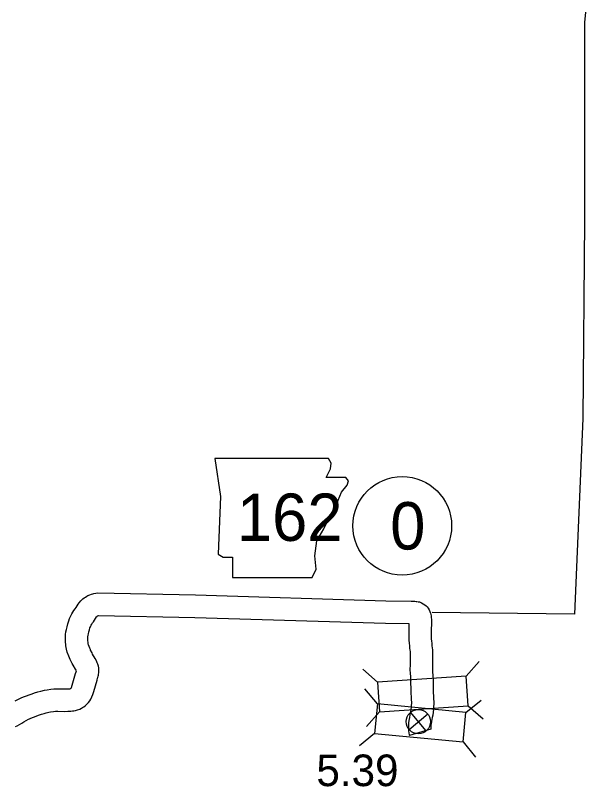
# Model space of a CAD drawing. Extents: x -939622 to -934245, y 1383184 to 1385301.
# Drawn here: x -936406.41 to -936383.52, y 1384684.48 to 1384715.43 of the extents above; entities that cross this region are included whole.
import ezdxf

# ---------------------------------------------------------------- set-up
doc = ezdxf.new("R2010")
doc.units = 0
for name, color, linetype in [('Level 10', 7, 'Continuous'), ('Level 20', 7, 'Continuous'), ('Level 21', 7, 'Continuous'), ('Level 25', 7, 'Continuous'), ('Level 26', 7, 'Continuous'), ('Level 27', 7, 'Continuous'), ('Level 8', 7, 'Continuous')]:
    doc.layers.add(name, color=color, linetype=linetype)

msp = doc.modelspace()

# ---------------------------------------------------------------- linework, layer by layer
at = {"layer": 'Level 10'}
msp.add_line((-936389.725, 1384686.783), (-936390.59, 1384686.534), dxfattribs=at)
for points in [[(-936406.417, 1384687.921), (-936406.286, 1384687.989), (-936406.224, 1384688.021), (-936406.151, 1384688.052), (-936406.047, 1384688.093), (-936405.965, 1384688.125), (-936405.856, 1384688.166), (-936405.736, 1384688.207), (-936405.638, 1384688.241), (-936405.505, 1384688.283), (-936405.386, 1384688.315), (-936405.244, 1384688.347), (-936405.137, 1384688.367), (-936404.982, 1384688.389), (-936404.859, 1384688.399), (-936404.738, 1384688.405), (-936404.685, 1384688.404), (-936404.449, 1384688.399), (-936404.341, 1384688.401), (-936404.265, 1384688.405), (-936404.227, 1384688.41), (-936404.2, 1384688.413), (-936404.198, 1384688.413), (-936404.183, 1384688.423), (-936404.169, 1384688.431), (-936404.167, 1384688.433), (-936404.166, 1384688.434), (-936404.158, 1384688.457), (-936404.127, 1384688.555), (-936403.993, 1384689.015), (-936403.971, 1384689.083), (-936403.969, 1384689.091), (-936403.961, 1384689.12), (-936403.972, 1384689.147), (-936403.994, 1384689.19), (-936404.093, 1384689.359), (-936404.126, 1384689.422), (-936404.208, 1384689.575), (-936404.239, 1384689.653), (-936404.261, 1384689.713), (-936404.327, 1384689.877), (-936404.359, 1384689.996), (-936404.384, 1384690.135), (-936404.403, 1384690.333), (-936404.399, 1384690.473), (-936404.391, 1384690.586), (-936404.377, 1384690.693), (-936404.359, 1384690.789), (-936404.334, 1384690.898), (-936404.308, 1384691.009), (-936404.269, 1384691.133), (-936404.235, 1384691.229), (-936404.188, 1384691.337), (-936404.141, 1384691.419), (-936404.102, 1384691.481), (-936404.057, 1384691.552), (-936404.014, 1384691.615), (-936403.972, 1384691.673), (-936403.935, 1384691.73), (-936403.885, 1384691.804), (-936403.851, 1384691.852), (-936403.786, 1384691.933), (-936403.705, 1384692.011), (-936403.649, 1384692.054), (-936403.6, 1384692.087), (-936403.542, 1384692.12), (-936403.499, 1384692.143), (-936403.459, 1384692.161), (-936403.419, 1384692.181), (-936403.356, 1384692.206), (-936403.304, 1384692.221), (-936403.253, 1384692.233), (-936403.176, 1384692.246), (-936403.103, 1384692.25), (-936399.181, 1384692.173), (-936391.535, 1384691.937), (-936390.526, 1384691.925), (-936390.376, 1384691.919), (-936390.32, 1384691.914), (-936390.269, 1384691.906)], [(-936390.239, 1384691.901), (-936390.184, 1384691.889), (-936390.108, 1384691.86), (-936390.033, 1384691.821), (-936389.977, 1384691.779), (-936389.925, 1384691.736), (-936389.881, 1384691.688), (-936389.843, 1384691.64), (-936389.792, 1384691.57), (-936389.765, 1384691.505), (-936389.74, 1384691.443), (-936389.72, 1384691.336), (-936389.719, 1384691.272), (-936389.716, 1384691.254), (-936389.706, 1384691.194), (-936389.713, 1384690.596), (-936389.716, 1384690.463), (-936389.712, 1384690.408), (-936389.707, 1384690.322), (-936389.696, 1384690.23), (-936389.686, 1384690.13), (-936389.677, 1384690.051), (-936389.669, 1384689.968), (-936389.663, 1384689.869), (-936389.664, 1384689.767), (-936389.663, 1384689.625), (-936389.663, 1384689.486), (-936389.667, 1384689.364), (-936389.668, 1384689.184), (-936389.663, 1384689.077), (-936389.655, 1384688.95), (-936389.641, 1384688.767), (-936389.634, 1384688.359), (-936389.618, 1384687.999), (-936389.613, 1384687.883), (-936389.614, 1384687.789), (-936389.619, 1384687.69), (-936389.626, 1384687.586), (-936389.64, 1384687.465), (-936389.655, 1384687.352), (-936389.672, 1384687.259), (-936389.689, 1384687.177), (-936389.708, 1384687.086), (-936389.724, 1384686.997), (-936389.729, 1384686.953), (-936389.732, 1384686.922), (-936389.733, 1384686.89), (-936389.731, 1384686.841), (-936389.729, 1384686.809), (-936389.726, 1384686.788), (-936389.726, 1384686.787), (-936389.725, 1384686.783)], [(-936406.403, 1384686.892), (-936406.336, 1384686.922), (-936406.243, 1384686.972), (-936406.151, 1384687.026), (-936406.063, 1384687.081), (-936405.971, 1384687.139), (-936405.876, 1384687.188), (-936405.846, 1384687.203), (-936405.809, 1384687.219), (-936405.716, 1384687.256), (-936405.641, 1384687.285), (-936405.551, 1384687.319), (-936405.444, 1384687.356), (-936405.358, 1384687.385), (-936405.253, 1384687.419), (-936405.169, 1384687.441), (-936405.061, 1384687.466), (-936404.993, 1384687.478), (-936404.881, 1384687.494), (-936404.799, 1384687.501), (-936404.728, 1384687.504), (-936404.706, 1384687.504), (-936404.446, 1384687.498), (-936404.309, 1384687.502), (-936404.188, 1384687.507), (-936404.118, 1384687.516), (-936404.058, 1384687.523), (-936403.991, 1384687.537), (-936403.916, 1384687.555), (-936403.821, 1384687.591), (-936403.752, 1384687.631), (-936403.716, 1384687.654), (-936403.661, 1384687.685), (-936403.59, 1384687.741), (-936403.528, 1384687.796), (-936403.474, 1384687.857), (-936403.424, 1384687.92), (-936403.378, 1384687.994), (-936403.336, 1384688.082), (-936403.304, 1384688.174), (-936403.266, 1384688.293), (-936403.132, 1384688.751), (-936403.106, 1384688.833), (-936403.099, 1384688.858), (-936403.086, 1384688.906), (-936403.076, 1384688.952), (-936403.068, 1384688.996), (-936403.06, 1384689.05), (-936403.053, 1384689.163), (-936403.06, 1384689.205), (-936403.064, 1384689.244), (-936403.076, 1384689.319), (-936403.101, 1384689.389), (-936403.121, 1384689.445), (-936403.155, 1384689.526), (-936403.204, 1384689.622), (-936403.307, 1384689.798), (-936403.332, 1384689.845), (-936403.389, 1384689.951), (-936403.399, 1384689.977), (-936403.423, 1384690.04), (-936403.472, 1384690.164), (-936403.481, 1384690.195), (-936403.492, 1384690.256), (-936403.502, 1384690.362), (-936403.5, 1384690.43), (-936403.495, 1384690.496), (-936403.488, 1384690.552), (-936403.478, 1384690.606), (-936403.458, 1384690.693), (-936403.439, 1384690.771), (-936403.415, 1384690.848), (-936403.398, 1384690.896), (-936403.382, 1384690.934), (-936403.367, 1384690.96), (-936403.341, 1384691.001), (-936403.307, 1384691.054), (-936403.278, 1384691.097), (-936403.229, 1384691.166), (-936403.186, 1384691.23), (-936403.147, 1384691.289), (-936403.131, 1384691.311), (-936403.12, 1384691.325), (-936403.106, 1384691.333), (-936403.098, 1384691.337), (-936403.076, 1384691.347), (-936403.07, 1384691.35), (-936399.204, 1384691.273), (-936391.554, 1384691.037), (-936390.608, 1384691.026)], [(-936390.608, 1384691.026), (-936390.613, 1384690.609), (-936390.616, 1384690.445), (-936390.611, 1384690.356), (-936390.604, 1384690.242), (-936390.591, 1384690.13), (-936390.581, 1384690.033), (-936390.572, 1384689.957), (-936390.566, 1384689.899), (-936390.563, 1384689.845), (-936390.564, 1384689.765), (-936390.563, 1384689.622), (-936390.563, 1384689.5), (-936390.567, 1384689.383), (-936390.568, 1384689.164), (-936390.561, 1384689.026), (-936390.553, 1384688.889), (-936390.541, 1384688.725), (-936390.533, 1384688.331), (-936390.517, 1384687.96), (-936390.513, 1384687.866), (-936390.513, 1384687.817), (-936390.517, 1384687.745), (-936390.523, 1384687.666), (-936390.533, 1384687.577), (-936390.544, 1384687.491), (-936390.555, 1384687.429), (-936390.569, 1384687.363), (-936390.592, 1384687.259), (-936390.614, 1384687.129), (-936390.625, 1384687.041), (-936390.63, 1384686.973), (-936390.633, 1384686.891), (-936390.63, 1384686.793), (-936390.625, 1384686.72), (-936390.614, 1384686.633), (-936390.598, 1384686.564), (-936390.59, 1384686.534)]]:
    msp.add_lwpolyline(points, dxfattribs=at)
at = {"layer": 'Level 20'}
for p, q in [((-936388.314, 1384688.909), (-936387.793, 1384689.506)), ((-936391.87, 1384688.67), (-936392.466, 1384689.191)), ((-936391.872, 1384687.797), (-936392.375, 1384688.408)), ((-936388.324, 1384687.452), (-936387.713, 1384687.955)), ((-936388.234, 1384687.724), (-936387.637, 1384687.203)), ((-936391.79, 1384687.484), (-936392.311, 1384686.888)), ((-936391.987, 1384686.614), (-936392.598, 1384686.111)), ((-936388.439, 1384686.27), (-936387.936, 1384685.658))]:
    msp.add_line(p, q, dxfattribs=at)
for points in [[(-936388.314, 1384688.909), (-936391.87, 1384688.67), (-936391.79, 1384687.484), (-936388.234, 1384687.724)], [(-936388.324, 1384687.452), (-936391.872, 1384687.797), (-936391.987, 1384686.614), (-936388.439, 1384686.27)]]:
    msp.add_lwpolyline(points, close=True, dxfattribs=at)
at = {"layer": 'Level 21'}
msp.add_lwpolyline([(-936398.398, 1384697.644), (-936398.169, 1384696.121), (-936398.271, 1384693.812), (-936398.068, 1384693.685), (-936397.687, 1384693.685), (-936397.687, 1384692.873), (-936394.49, 1384692.873), (-936394.338, 1384693.203), (-936394.388, 1384693.736), (-936394.312, 1384694.345), (-936394.033, 1384694.827), (-936393.855, 1384695.182), (-936393.602, 1384695.563), (-936393.449, 1384695.969), (-936393.323, 1384696.299), (-936393.094, 1384696.578), (-936393.043, 1384696.756), (-936393.145, 1384696.883), (-936393.932, 1384696.883), (-936393.754, 1384697.238), (-936393.729, 1384697.466), (-936393.834, 1384697.642)], close=True, dxfattribs=at)
at = {"layer": 'Level 26'}
for p, q in [((-936390.607, 1384686.777), (-936389.855, 1384687.399)), ((-936389.92, 1384686.712), (-936390.542, 1384687.464))]:
    msp.add_line(p, q, dxfattribs=at)
msp.add_circle((-936390.231, 1384687.088), 0.488, dxfattribs=at)
at = {"layer": 'Level 27'}
msp.add_circle((-936390.878, 1384694.945), 1.98, dxfattribs=at)
at = {"layer": 'Level 8'}
for points in [[(-936383.519, 1384715.563), (-936383.558, 1384715.152), (-936383.569, 1384707.199), (-936383.624, 1384699.251), (-936383.959, 1384691.404)], [(-936383.959, 1384691.404), (-936389.677, 1384691.467)]]:
    msp.add_lwpolyline(points, dxfattribs=at)

# ---------------------------------------------------------------- texts
at = {"layer": 'Level 21'}
msp.add_text('162', height=1.9008, dxfattribs=at).set_placement((-936397.517, 1384694.341))
at = {"layer": 'Level 25'}
msp.add_text('5.39', height=1.2672, dxfattribs=at).set_placement((-936394.326, 1384684.499))
at = {"layer": 'Level 27'}
msp.add_text('0', height=1.901, dxfattribs=at).set_placement((-936391.363, 1384693.995))

doc.saveas('drawing.dxf')
